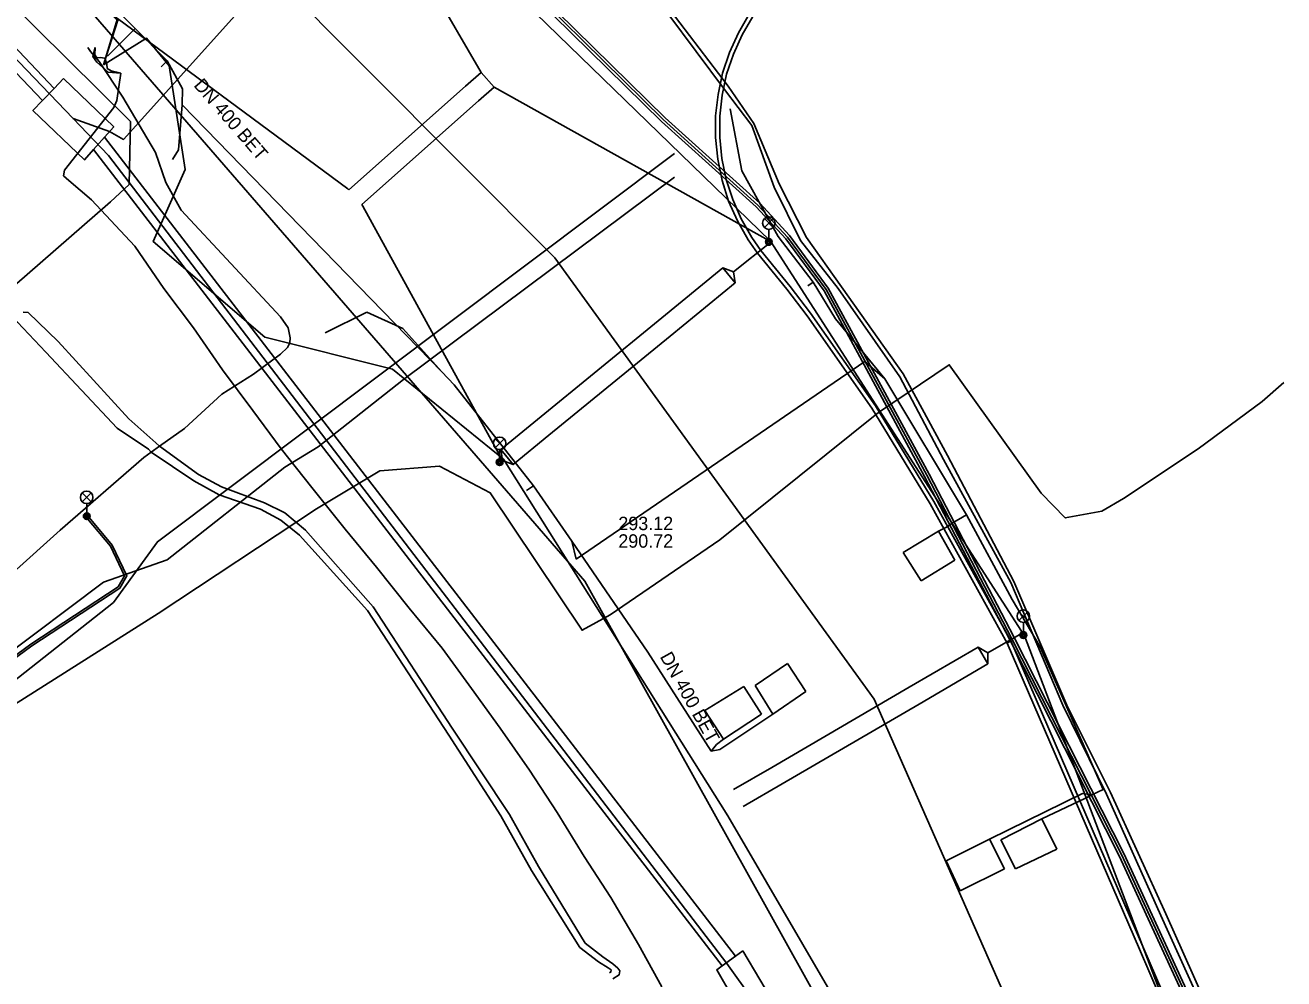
# Model space of a CAD drawing. Extents: x -595540 to -593988, y -1160850 to -1159202.
# Drawn here: x -594066 to -593990.8, y -1159544.9 to -1159487.9 of the extents above; entities that cross this region are included whole.
import ezdxf

# ---------------------------------------------------------------- set-up
doc = ezdxf.new("R2010")
doc.units = 0
for name, color, linetype in [('BKOM-ODVODNENI_objekt', 7, 'Continuous'), ('BKOM-ODVODNENI_trasa sítě', 7, 'Continuous'), ('BKOM_kabel koordinační_optický', 7, 'Continuous'), ('BKOM_kabel SSZ', 7, 'Continuous'), ('BVK-VODOVOD_trasa sítě', 7, 'Continuous'), ('CETIN_kabel podzemní', 7, 'Continuous'), ('CETIN_kabelovod', 7, 'Continuous'), ('DESTOVA-NEPROVOZOVANA_popisy', 7, 'Continuous'), ('DESTOVA_trasa neprovozované sítě', 7, 'Continuous'), ('DPMB_kabel', 7, 'Continuous'), ('DPMB_kyneta', 7, 'Continuous'), ('DPMB_trolejové vedení-nosné lano', 7, 'Continuous'), ('DSP-SDEL-FASTER_kabel', 7, 'Continuous'), ('EON-NN_kabel', 7, 'Continuous'), ('EON-VN_kabel', 7, 'Continuous'), ('SPLASKOVA_neprovozovaná  trasa sítě', 7, 'Continuous'), ('TSB_kabel VO', 7, 'Continuous'), ('TSB_lampy VO', 7, 'Continuous')]:
    doc.layers.add(name, color=color, linetype=linetype)

msp = doc.modelspace()

# ---------------------------------------------------------------- linework, layer by layer
at = {"layer": 'BKOM-ODVODNENI_objekt'}
msp.add_lwpolyline([(-594022.54, -1159487.41), (-594023.18, -1159488.5), (-594023.7, -1159489.66), (-594024.1, -1159490.86), (-594024.37, -1159492.1), (-594024.51, -1159493.36), (-594024.51, -1159494.63), (-594024.39, -1159495.89), (-594024.13, -1159497.14), (-594023.74, -1159498.34), (-594023.23, -1159499.5), (-594022.6, -1159500.61), (-594022.06, -1159501.38), (-594020.31, -1159503.54), (-594019.1, -1159505.13), (-594015.22, -1159510.66), (-594011.74, -1159516.37), (-594007.14, -1159524.69), (-594007.36, -1159524.82), (-594011.95, -1159516.5), (-594015.43, -1159510.8), (-594019.3, -1159505.28), (-594020.51, -1159503.69), (-594022.26, -1159501.54), (-594022.81, -1159500.74), (-594023.46, -1159499.61), (-594023.98, -1159498.43), (-594024.37, -1159497.2), (-594024.63, -1159495.93), (-594024.76, -1159494.64), (-594024.76, -1159493.34), (-594024.61, -1159492.06), (-594024.34, -1159490.79), (-594023.93, -1159489.56), (-594023.4, -1159488.38), (-594022.75, -1159487.27)], dxfattribs=at)
msp.add_lwpolyline([(-593999.46, -1159543.09), (-594007.36, -1159524.82), (-594007.14, -1159524.69), (-593997.36, -1159547.31), (-593997.52, -1159546.95), (-593997.79, -1159546.95), (-593997.6, -1159547.4)], close=True, dxfattribs=at)
at = {"layer": 'BKOM-ODVODNENI_trasa sítě'}
msp.add_lwpolyline([(-594103.31, -1159440.4), (-594092.56, -1159447.23), (-594062.46, -1159473.59), (-594034.36, -1159501.82), (-594015.29, -1159528.18), (-593996.22, -1159571.47), (-593990.841, -1159585.346)], dxfattribs=at)
at = {"layer": 'BKOM_kabel koordinační_optický'}
for p, q in [((-594059.401, -1159488.128), (-594063.364, -1159484.163)), ((-594057.496, -1159490.049), (-594059.401, -1159488.128)), ((-594056.575, -1159491.738), (-594057.496, -1159490.049)), ((-594056.596, -1159492.689), (-594056.575, -1159491.738)), ((-594041.1, -1159508.629), (-594056.596, -1159492.689)), ((-594040.371, -1159509.403), (-594041.1, -1159508.629)), ((-594033.074, -1159519.809), (-594015.842, -1159508.01)), ((-594014.661, -1159509.043), (-594015.842, -1159508.01)), ((-594035.63, -1159515.435), (-594040.371, -1159509.403)), ((-594009.79, -1159517.168), (-594014.661, -1159509.043)), ((-594033.336, -1159518.729), (-594035.63, -1159515.435)), ((-594010.928, -1159517.888), (-594010.644, -1159517.668)), ((-594010.644, -1159517.668), (-594009.79, -1159517.168)), ((-594009.79, -1159517.168), (-594007.047, -1159522.229)), ((-594011.453, -1159518.144), (-594013.568, -1159519.423)), ((-594011.453, -1159518.144), (-594010.928, -1159517.888)), ((-594010.483, -1159519.87), (-594011.453, -1159518.144)), ((-594028.809, -1159525.367), (-594033.336, -1159518.729)), ((-594033.074, -1159519.809), (-594033.336, -1159518.729)), ((-594013.568, -1159519.423), (-594012.491, -1159521.111)), ((-594012.491, -1159521.111), (-594010.483, -1159519.87)), ((-594005.377, -1159525.036), (-594007.047, -1159522.229)), ((-594001.623, -1159533.555), (-594005.377, -1159525.036)), ((-594025.021, -1159531.282), (-594028.809, -1159525.367)), ((-594022.396, -1159527.35), (-594020.463, -1159526.038)), ((-594019.38, -1159527.719), (-594020.463, -1159526.038)), ((-594025.393, -1159528.84), (-594023.074, -1159527.415)), ((-594023.074, -1159527.415), (-594022.025, -1159529.067)), ((-594022.396, -1159527.35), (-594021.344, -1159529.068)), ((-594021.344, -1159529.068), (-594019.38, -1159527.719)), ((-594024.28, -1159530.552), (-594025.393, -1159528.84)), ((-594021.344, -1159529.068), (-594024.505, -1159531.166)), ((-594022.025, -1159529.067), (-594024.28, -1159530.552)), ((-594024.703, -1159530.869), (-594025.021, -1159531.282)), ((-594025.021, -1159531.282), (-594024.505, -1159531.166)), ((-594024.28, -1159530.552), (-594024.703, -1159530.869)), ((-594002.866, -1159533.8), (-594008.408, -1159536.531)), ((-594005.278, -1159535.312), (-594002.729, -1159534.095)), ((-594002.866, -1159533.8), (-594002.31, -1159533.875)), ((-594002.729, -1159534.095), (-594002.31, -1159533.875)), ((-594002.31, -1159533.875), (-594001.623, -1159533.555)), ((-594005.278, -1159535.312), (-594007.738, -1159536.568)), ((-594004.396, -1159537.122), (-594005.278, -1159535.312)), ((-594008.408, -1159536.531), (-594010.998, -1159537.825)), ((-594007.515, -1159538.301), (-594008.408, -1159536.531)), ((-594007.738, -1159536.568), (-594006.852, -1159538.308)), ((-594006.852, -1159538.308), (-594004.396, -1159537.122)), ((-594010.998, -1159537.825), (-594010.154, -1159539.61)), ((-594010.154, -1159539.61), (-594007.515, -1159538.301))]:
    msp.add_line(p, q, dxfattribs=at)
for points in [[(-594060.26, -1159490.79), (-594060.51, -1159492.42), (-594060.68, -1159492.85), (-594063.62, -1159496.59), (-594063.69, -1159496.93)], [(-594027.96, -1159545.35), (-594029.37, -1159542.81), (-594031.01, -1159540.01), (-594032.61, -1159537.56), (-594034.22, -1159534.94), (-594035.86, -1159532.41), (-594037.62, -1159529.91), (-594039.33, -1159527.53), (-594041.09, -1159525.13), (-594043.05, -1159522.73), (-594045, -1159520.28), (-594046.88, -1159518.02), (-594048.86, -1159515.53), (-594050.7, -1159513.22), (-594052.39, -1159510.94), (-594054.19, -1159508.5), (-594055.92, -1159506), (-594057.7, -1159503.65), (-594059.42, -1159501.12), (-594062.01, -1159498.35), (-594063.36, -1159497.21), (-594063.69, -1159496.93)]]:
    msp.add_lwpolyline(points, dxfattribs=at)
at = {"layer": 'BKOM_kabel SSZ'}
for p, q in [((-594059.401, -1159488.128), (-594063.364, -1159484.163)), ((-594059.401, -1159488.128), (-594061.064, -1159489.778)), ((-594057.496, -1159490.049), (-594059.401, -1159488.128)), ((-594057.496, -1159490.049), (-594057.852, -1159490.419)), ((-594056.575, -1159491.738), (-594057.496, -1159490.049)), ((-594056.596, -1159492.689), (-594056.575, -1159491.738)), ((-594056.822, -1159495.377), (-594056.596, -1159492.689)), ((-594041.1, -1159508.629), (-594056.596, -1159492.689)), ((-594023.187, -1159496.634), (-594023.886, -1159492.921)), ((-594057.168, -1159495.947), (-594056.822, -1159495.377)), ((-594021.017, -1159500.549), (-594023.187, -1159496.634)), ((-594018.945, -1159503.279), (-594021.017, -1159500.549)), ((-594018.945, -1159503.279), (-594019.25, -1159503.497)), ((-594017.606, -1159505.471), (-594018.945, -1159503.279)), ((-594045.586, -1159505.059), (-594048.056, -1159506.306)), ((-594043.435, -1159506.047), (-594045.586, -1159505.059)), ((-594014.661, -1159509.043), (-594017.606, -1159505.471)), ((-594041.1, -1159508.629), (-594043.435, -1159506.047)), ((-594040.371, -1159509.403), (-594041.1, -1159508.629)), ((-594033.074, -1159519.809), (-594015.842, -1159508.01)), ((-594014.661, -1159509.043), (-594015.842, -1159508.01)), ((-594035.63, -1159515.435), (-594040.371, -1159509.403)), ((-594036.048, -1159515.71), (-594035.63, -1159515.435)), ((-594033.336, -1159518.729), (-594035.63, -1159515.435)), ((-594033.074, -1159519.809), (-594033.336, -1159518.729))]:
    msp.add_line(p, q, dxfattribs=at)
for points in [[(-594061.785, -1159489.26), (-594061.93, -1159489.79), (-594061.69, -1159490.14), (-594061.01, -1159490.74), (-594060.26, -1159490.79)], [(-594061.785, -1159489.26), (-594061.82, -1159489.71), (-594061.69, -1159489.87), (-594061.49, -1159489.85), (-594061.21, -1159489.89)], [(-594061.21, -1159489.89), (-594061.09, -1159490.26), (-594061.07, -1159490.51), (-594060.83, -1159490.65), (-594060.26, -1159490.79)]]:
    msp.add_lwpolyline(points, dxfattribs=at)
at = {"layer": 'BVK-VODOVOD_trasa sítě'}
msp.add_lwpolyline([(-594112.21, -1159541.75), (-594110.55, -1159541.901), (-594106.46, -1159538.55), (-594101.089, -1159533.632), (-594087.34, -1159521.87), (-594078.92, -1159514.2), (-594060.88, -1159498.47), (-594059.771, -1159497.444), (-594059.68, -1159493.69), (-594070.941, -1159482.531), (-594087.31, -1159466.31)], dxfattribs=at)
at = {"layer": 'CETIN_kabel podzemní'}
for points in [[(-594172.63, -1159415.76), (-594172.08, -1159416.44), (-594169.78, -1159417.95), (-594137.79, -1159433.78), (-594094.45, -1159460.98), (-594092.79, -1159462.54), (-594063.1, -1159493.51)], [(-594043.08, -1159475.27), (-594042.87, -1159475.59), (-594060.11, -1159494.75), (-594060.93, -1159494.28)], [(-594063.1, -1159493.51), (-594060.99, -1159495.72), (-594024.09, -1159543.96), (-594022.53, -1159546.13), (-594000.56, -1159606.41)], [(-594063.1, -1159493.51), (-594060.93, -1159494.28)]]:
    msp.add_lwpolyline(points, dxfattribs=at)
at = {"layer": 'CETIN_kabelovod'}
for points in [[(-594090.95, -1159463.49), (-594091.7, -1159464.32), (-594064.94, -1159492.43), (-594064.25, -1159491.71), (-594090.95, -1159463.49)], [(-594063.68, -1159491.12), (-594064.25, -1159491.71), (-594064.94, -1159492.43), (-594065.51, -1159493.03), (-594062.44, -1159495.97), (-594061.89, -1159495.36), (-594061.23, -1159494.61), (-594060.68, -1159494), (-594063.68, -1159491.12)], [(-594024.36, -1159544.09), (-594023.58, -1159543.52), (-594061.23, -1159494.61), (-594061.89, -1159495.36), (-594024.36, -1159544.09)], [(-594023.13, -1159543.2), (-594023.58, -1159543.52), (-594024.36, -1159544.09), (-594024.69, -1159544.33), (-594022.81, -1159547.6), (-594022.49, -1159547.42), (-594021.64, -1159546.92), (-594021.11, -1159546.61), (-594023.13, -1159543.2)]]:
    msp.add_lwpolyline(points, close=True, dxfattribs=at)
at = {"layer": 'DESTOVA-NEPROVOZOVANA_popisy'}
msp.add_line((-594030.566, -1159519.127), (-594030.566, -1159519.127), dxfattribs=at)
at = {"layer": 'DESTOVA_trasa neprovozované sítě'}
for p, q in [((-594065.462, -1159483.165), (-594032.566, -1159521.127)), ((-594032.566, -1159521.127), (-594007.977, -1159565.276))]:
    msp.add_line(p, q, dxfattribs=at)
msp.add_lwpolyline([(-594027.216, -1159497.004), (-594043.383, -1159509.085), (-594048.482, -1159513.108), (-594050.471, -1159514.317), (-594057.492, -1159519.859), (-594061.302, -1159521.191), (-594073.694, -1159530.497)], dxfattribs=at)
at = {"layer": 'DPMB_kabel'}
for points in [[(-594084.306, -1159442.468), (-594076.204, -1159448.607), (-594066.355, -1159456.916), (-594058.739, -1159462.913), (-594046.747, -1159474.735), (-594038.727, -1159483.105), (-594027.983, -1159493.679), (-594022.335, -1159498.777), (-594020.576, -1159500.676), (-594018.287, -1159503.8), (-594012.282, -1159514.87), (-594007.203, -1159524.629), (-594000.665, -1159537.515), (-593996.158, -1159547.338), (-593993.031, -1159555.472), (-593990.841, -1159561.62)], [(-594084.306, -1159442.468), (-594076.204, -1159448.607), (-594066.355, -1159456.916), (-594058.739, -1159462.913), (-594046.747, -1159474.735), (-594038.727, -1159483.105), (-594027.983, -1159493.679), (-594022.335, -1159498.777), (-594020.576, -1159500.676), (-594018.287, -1159503.8), (-594012.282, -1159514.87), (-594007.203, -1159524.629), (-594000.665, -1159537.515), (-593996.158, -1159547.338), (-593993.031, -1159555.472), (-593990.841, -1159561.62)], [(-594084.174, -1159442.192), (-594076.016, -1159448.373), (-594066.165, -1159456.684), (-594058.541, -1159462.687), (-594046.533, -1159474.525), (-594038.513, -1159482.895), (-594027.777, -1159493.461), (-594022.125, -1159498.563), (-594020.344, -1159500.484), (-594018.033, -1159503.64), (-594012.018, -1159514.73), (-594006.937, -1159524.491), (-594000.395, -1159537.385), (-593995.882, -1159547.222), (-593992.749, -1159555.368), (-593990.841, -1159560.727)], [(-594084.174, -1159442.192), (-594076.016, -1159448.373), (-594066.165, -1159456.684), (-594058.541, -1159462.687), (-594046.533, -1159474.525), (-594038.513, -1159482.895), (-594027.777, -1159493.461), (-594022.125, -1159498.563), (-594020.344, -1159500.484), (-594018.033, -1159503.64), (-594012.018, -1159514.73), (-594006.937, -1159524.491), (-594000.395, -1159537.385), (-593995.882, -1159547.222), (-593992.749, -1159555.368), (-593990.841, -1159560.727)]]:
    msp.add_lwpolyline(points, dxfattribs=at)
at = {"layer": 'DPMB_kyneta'}
msp.add_lwpolyline([(-593990.841, -1159561.174), (-593992.89, -1159555.42), (-593996.02, -1159547.28), (-594000.53, -1159537.45), (-594007.07, -1159524.56), (-594012.15, -1159514.8), (-594018.16, -1159503.72), (-594020.46, -1159500.58), (-594022.23, -1159498.67), (-594027.88, -1159493.57), (-594038.62, -1159483), (-594046.64, -1159474.63), (-594058.64, -1159462.8), (-594066.26, -1159456.8), (-594076.11, -1159448.49), (-594084.24, -1159442.33), (-594086.549, -1159441.771), (-594086.574, -1159441.765), (-594095.923, -1159434.827), (-594107.04, -1159427.68)], dxfattribs=at)
at = {"layer": 'DPMB_trolejové vedení-nosné lano'}
for points in [[(-594038.744, -1159490.755), (-594047.64, -1159475.46)], [(-594046.72, -1159497.71), (-594060.46, -1159487.54)], [(-594039.68, -1159491.58), (-594038.744, -1159490.755)], [(-594038.744, -1159490.755), (-594037.975, -1159491.624)], [(-594046.654, -1159497.765), (-594039.68, -1159491.58)], [(-594038.91, -1159492.45), (-594037.975, -1159491.624)], [(-594021.44, -1159500.87), (-594037.975, -1159491.624)], [(-594045.885, -1159498.634), (-594038.91, -1159492.45)], [(-594046.654, -1159497.765), (-594046.72, -1159497.71)], [(-594045.82, -1159498.74), (-594045.885, -1159498.634)], [(-594037.47, -1159513.93), (-594045.82, -1159498.74)], [(-594023.7, -1159502.66), (-594021.44, -1159500.87)], [(-594024.323, -1159502.423), (-594028.18, -1159505.58)], [(-594023.591, -1159503.318), (-594023.7, -1159502.66), (-594024.323, -1159502.423), (-594023.591, -1159503.318)], [(-594027.48, -1159506.5), (-594023.591, -1159503.318)], [(-594028.18, -1159505.58), (-594035.39, -1159511.48)], [(-594034.71, -1159512.41), (-594027.48, -1159506.5)], [(-594035.39, -1159511.48), (-594037.579, -1159513.272)], [(-594036.847, -1159514.167), (-594034.71, -1159512.41)], [(-594037.579, -1159513.272), (-594036.847, -1159514.167), (-594037.47, -1159513.93), (-594037.579, -1159513.272)], [(-594008.51, -1159525.4), (-594006.49, -1159524.25)], [(-594013.2, -1159527.46), (-594009.087, -1159525.066)], [(-594008.508, -1159526.067), (-594008.51, -1159525.4), (-594009.087, -1159525.066), (-594008.508, -1159526.067)], [(-594008.508, -1159526.067), (-594012.61, -1159528.46)], [(-594021.41, -1159532.25), (-594013.2, -1159527.46)], [(-594012.61, -1159528.46), (-594020.79, -1159533.23)], [(-594023.682, -1159533.573), (-594021.41, -1159532.25)], [(-594020.79, -1159533.23), (-594023.118, -1159534.583)]]:
    msp.add_lwpolyline(points, dxfattribs=at)
at = {"layer": 'DSP-SDEL-FASTER_kabel'}
msp.add_lwpolyline([(-593990.841, -1159509.264), (-593992.13, -1159510.4), (-593995.96, -1159513.23), (-594000.42, -1159516.19), (-594001.71, -1159516.94), (-594003.89, -1159517.35), (-594005.32, -1159515.87), (-594010.81, -1159508.2), (-594015.04, -1159511.05), (-594024.51, -1159518.65), (-594031.06, -1159523.14), (-594032.73, -1159524.06), (-594038.21, -1159515.85), (-594041.24, -1159514.25), (-594044.81, -1159514.54), (-594048.59, -1159516.81), (-594058.03, -1159523.06), (-594069.02, -1159530.01)], dxfattribs=at)
at = {"layer": 'EON-NN_kabel'}
for points in [[(-594062.225, -1159489.264), (-594062.067, -1159489.493), (-594061.557, -1159490.107), (-594060.134, -1159492.225), (-594058.199, -1159495.524), (-594057.577, -1159497.318), (-594056.665, -1159498.966), (-594050.722, -1159505.346), (-594050.276, -1159506.005), (-594050.146, -1159506.602), (-594050.17, -1159506.896), (-594050.319, -1159507.18), (-594050.73, -1159507.579), (-594052.34, -1159508.769), (-594054.231, -1159509.966), (-594056.468, -1159512.012), (-594057.95, -1159513.056), (-594058.458, -1159513.416), (-594058.898, -1159513.735), (-594063.889, -1159518.078), (-594069.71, -1159523.308)], [(-594067.462, -1159505.089), (-594067.361, -1159505.19), (-594067.017, -1159505.566), (-594066.656, -1159505.61), (-594066.421, -1159505.67), (-594064.745, -1159507.447), (-594060.486, -1159511.984), (-594058.62, -1159513.253), (-594058.458, -1159513.416), (-594055.906, -1159515.131), (-594054.398, -1159515.964), (-594051.919, -1159516.823), (-594050.707, -1159517.479), (-594049.601, -1159518.378), (-594045.542, -1159522.883), (-594040.677, -1159530.314), (-594037.577, -1159535.131), (-594035.74, -1159538.401), (-594032.86, -1159542.987), (-594031.759, -1159543.852), (-594031.165, -1159544.201), (-594030.985, -1159544.337), (-594031.007, -1159544.457), (-594031.101, -1159544.515)], [(-594066.09, -1159505.074), (-594065.794, -1159505.087), (-594064.003, -1159506.821), (-594059.776, -1159511.426), (-594058.169, -1159512.861), (-594057.95, -1159513.056), (-594055.629, -1159514.753), (-594054.25, -1159515.494), (-594051.695, -1159516.44), (-594050.474, -1159517.036), (-594049.233, -1159518.084), (-594045.203, -1159522.662), (-594040.475, -1159529.905), (-594037.058, -1159535.064), (-594035.335, -1159538.17), (-594032.545, -1159542.731), (-594031.494, -1159543.557), (-594030.901, -1159543.966), (-594030.597, -1159544.222), (-594030.468, -1159544.399), (-594030.523, -1159544.635), (-594030.893, -1159544.859)]]:
    msp.add_lwpolyline(points, dxfattribs=at)
at = {"layer": 'EON-VN_kabel'}
for points in [[(-594027.608, -1159487.224), (-594024.226, -1159491.77), (-594022.606, -1159493.914), (-594021.256, -1159497.604), (-594019.682, -1159500.778), (-594017.446, -1159503.658), (-594013.767, -1159508.918), (-594011.16, -1159513.859), (-594007.128, -1159521.207), (-594004.025, -1159528.537), (-594001.422, -1159533.85), (-593998.178, -1159541.088), (-593995.39, -1159547.226)], [(-594027.466, -1159487.033), (-594024.01, -1159491.565), (-594022.476, -1159493.805), (-594020.958, -1159497.406), (-594019.332, -1159500.609), (-594017.239, -1159503.542), (-594013.554, -1159508.743), (-594010.926, -1159513.627), (-594006.954, -1159521.14), (-594003.791, -1159528.525), (-594001.189, -1159533.742), (-593997.879, -1159540.99), (-593995.166, -1159547.105)]]:
    msp.add_lwpolyline(points, dxfattribs=at)
at = {"layer": 'SPLASKOVA_neprovozovaná  trasa sítě'}
msp.add_lwpolyline([(-594027.216, -1159495.595), (-594058.076, -1159518.769), (-594060.699, -1159522.39), (-594072.71, -1159531.869)], dxfattribs=at)
at = {"layer": 'TSB_kabel VO'}
for points in [[(-594376.39, -1159385.68), (-594367.679, -1159386.2), (-594341.088, -1159386.914), (-594326.644, -1159387.119), (-594311.128, -1159384.822), (-594288.263, -1159385.894), (-594235.03, -1159394.774), (-594208.949, -1159401.716), (-594182.205, -1159409.729), (-594139.537, -1159428.664), (-594097.46, -1159454.98), (-594060.433, -1159487.636), (-594061.3, -1159490.29)], [(-594061.3, -1159490.29), (-594060.433, -1159487.636), (-594071.2, -1159477.02), (-594059.914, -1159464.143), (-594068.007, -1159457.095), (-594087.535, -1159441.37)], [(-594061.3, -1159490.29), (-594060.46, -1159487.54), (-594071.2, -1159477.02), (-594059.914, -1159464.143), (-594047.51, -1159475.56), (-594021.475, -1159500.831), (-594006.317, -1159524.388), (-593990.841, -1159565.04)], [(-594061.3, -1159490.29), (-594058.73, -1159488.7), (-594057.38, -1159490.36), (-594056.43, -1159496.55), (-594058.34, -1159500.84), (-594051.67, -1159506.56), (-594044.04, -1159508.46), (-594037.419, -1159513.844), (-594024.03, -1159535.14), (-594012.763, -1159554.469), (-594005.45, -1159575.16), (-593996.652, -1159598.306), (-593991.16, -1159633.29), (-593990.841, -1159639.597)], [(-594071.564, -1159529.252), (-594065.634, -1159524.891), (-594060.415, -1159521.458), (-594060.047, -1159520.807), (-594060.881, -1159519.033), (-594062.245, -1159517.404), (-594062.299, -1159517.246), (-594062.153, -1159517.327), (-594060.779, -1159518.967), (-594059.913, -1159520.813), (-594060.325, -1159521.542), (-594065.566, -1159524.989), (-594071.436, -1159529.308)]]:
    msp.add_lwpolyline(points, dxfattribs=at)
at = {"layer": 'TSB_lampy VO'}
for p, q in [((-594021.845, -1159500.01), (-594021.315, -1159499.48)), ((-594021.845, -1159499.48), (-594021.315, -1159500.01)), ((-594021.845, -1159500.01), (-594021.315, -1159499.48)), ((-594021.845, -1159499.48), (-594021.315, -1159500.01)), ((-594021.58, -1159500.12), (-594021.58, -1159500.87)), ((-594021.58, -1159500.12), (-594021.58, -1159500.87)), ((-594037.915, -1159513.16), (-594037.385, -1159512.63)), ((-594037.915, -1159512.63), (-594037.385, -1159513.16)), ((-594037.915, -1159513.16), (-594037.385, -1159512.63)), ((-594037.915, -1159512.63), (-594037.385, -1159513.16)), ((-594037.65, -1159513.27), (-594037.65, -1159514.02)), ((-594037.65, -1159513.27), (-594037.65, -1159514.02)), ((-594062.564, -1159516.386), (-594062.034, -1159515.856)), ((-594062.564, -1159515.856), (-594062.034, -1159516.386)), ((-594062.564, -1159516.386), (-594062.034, -1159515.856)), ((-594062.564, -1159515.856), (-594062.034, -1159516.386)), ((-594062.299, -1159516.496), (-594062.299, -1159517.246)), ((-594062.299, -1159516.496), (-594062.299, -1159517.246)), ((-594006.655, -1159523.48), (-594006.125, -1159522.95)), ((-594006.655, -1159522.95), (-594006.125, -1159523.48)), ((-594006.655, -1159523.48), (-594006.125, -1159522.95)), ((-594006.655, -1159522.95), (-594006.125, -1159523.48)), ((-594006.39, -1159523.59), (-594006.39, -1159524.34)), ((-594006.39, -1159523.59), (-594006.39, -1159524.34))]:
    msp.add_line(p, q, dxfattribs=at)
for centre, radius in [((-594021.58, -1159499.745), 0.375), ((-594021.58, -1159499.745), 0.375), ((-594021.58, -1159500.87), 0.2), ((-594021.58, -1159500.87), 0.2), ((-594021.58, -1159500.87), 0.145), ((-594021.58, -1159500.87), 0.145), ((-594021.58, -1159500.87), 0.0876), ((-594021.58, -1159500.87), 0.0876), ((-594037.65, -1159512.895), 0.375), ((-594037.65, -1159512.895), 0.375), ((-594037.65, -1159514.02), 0.2), ((-594037.65, -1159514.02), 0.2), ((-594037.65, -1159514.02), 0.145), ((-594037.65, -1159514.02), 0.145), ((-594037.65, -1159514.02), 0.0876), ((-594037.65, -1159514.02), 0.0876), ((-594062.299, -1159516.121), 0.375), ((-594062.299, -1159516.121), 0.375), ((-594062.299, -1159517.246), 0.2), ((-594062.299, -1159517.246), 0.2), ((-594062.299, -1159517.246), 0.145), ((-594062.299, -1159517.246), 0.145), ((-594062.299, -1159517.246), 0.0876), ((-594062.299, -1159517.246), 0.0876), ((-594006.39, -1159523.215), 0.375), ((-594006.39, -1159523.215), 0.375), ((-594006.39, -1159524.34), 0.2), ((-594006.39, -1159524.34), 0.2), ((-594006.39, -1159524.34), 0.145), ((-594006.39, -1159524.34), 0.145), ((-594006.39, -1159524.34), 0.0876), ((-594006.39, -1159524.34), 0.0876)]:
    msp.add_circle(centre, radius, dxfattribs=at)

# ---------------------------------------------------------------- texts
at = {"layer": 'DESTOVA-NEPROVOZOVANA_popisy'}
for rotation, p in [(310.8869, (-594055.953, -1159491.542)), (299.14126, (-594028.104, -1159525.627))]:
    msp.add_text('DN 400 BET', height=0.8, rotation=rotation, dxfattribs=at).set_placement(p)
for s, p in [('293.12', (-594030.566, -1159518.077)), ('290.72', (-594030.566, -1159519.127))]:
    msp.add_text(s, height=0.8, dxfattribs=at).set_placement(p)

doc.saveas('drawing.dxf')
